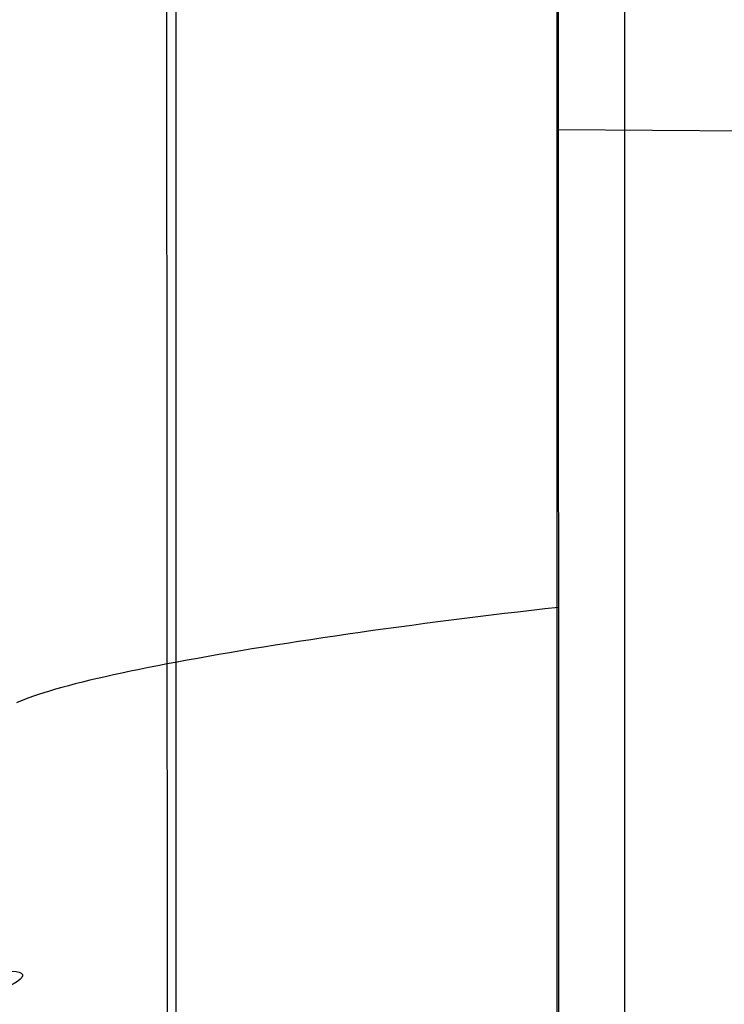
# Model space of a CAD drawing. Extents: x -383 to 1849, y -1185 to -529.
# Tile 565 of 656: x 447 to 472, y -1011 to -976. Entities that reach past the tile are written whole.
import ezdxf

# ---------------------------------------------------------------- set-up
doc = ezdxf.new("R2010")
doc.units = 0
doc.layers.add('PREDEFINITO', color=7, linetype='CONTINUOUS')

msp = doc.modelspace()

# ---------------------------------------------------------------- linework, layer by layer
at = {"layer": 'PREDEFINITO'}
for p, q in [((452.356, -1016.516, 679.883), (452.356, -807.082, 679.883)), ((452.356, -1016.516, 647.883), (452.356, -807.082, 647.883)), ((468.356, -1016.516, 663.883), (468.356, -807.082, 663.883)), ((452.068, -1053.326, 433.228), (451.958, -883.646, 433.674)), ((465.96, -885.974, 440.631), (465.998, -1075.436, 439.084)), ((465.965, -1078.013, 439.038), (465.91, -902.932, 440.751)), ((465.976, -980.01, 440.393), (522.981, -980.329, 447.334)), ((463.582, -997.324, 439.749), (463.105, -997.382, 439.63)), ((464.06, -997.266, 439.859), (463.582, -997.324, 439.749)), ((464.539, -997.209, 439.959), (464.06, -997.266, 439.859)), ((465.019, -997.153, 440.05), (464.539, -997.209, 439.959)), ((465.499, -997.098, 440.131), (465.019, -997.153, 440.05)), ((465.98, -997.044, 440.203), (465.499, -997.098, 440.131)), ((460.75, -997.684, 438.892), (460.286, -997.746, 438.717)), ((461.216, -997.622, 439.058), (460.75, -997.684, 438.892)), ((461.685, -997.561, 439.215), (461.216, -997.622, 439.058)), ((462.156, -997.501, 439.363), (461.685, -997.561, 439.215)), ((462.629, -997.441, 439.501), (462.156, -997.501, 439.363)), ((463.105, -997.382, 439.63), (462.629, -997.441, 439.501)), ((458.469, -998.001, 437.925), (458.024, -998.065, 437.704)), ((458.917, -997.936, 438.136), (458.469, -998.001, 437.925)), ((459.37, -997.872, 438.339), (458.917, -997.936, 438.136)), ((459.827, -997.809, 438.532), (459.37, -997.872, 438.339)), ((460.286, -997.746, 438.717), (459.827, -997.809, 438.532)), ((455.875, -998.394, 436.477), (455.461, -998.46, 436.208)), ((456.294, -998.327, 436.739), (455.875, -998.394, 436.477)), ((456.719, -998.261, 436.993), (456.294, -998.327, 436.739)), ((457.149, -998.196, 437.238), (456.719, -998.261, 436.993)), ((457.584, -998.13, 437.476), (457.149, -998.196, 437.238)), ((458.024, -998.065, 437.704), (457.584, -998.13, 437.476)), ((453.868, -998.726, 435.055), (453.486, -998.793, 434.749)), ((454.257, -998.66, 435.354), (453.868, -998.726, 435.055)), ((454.652, -998.593, 435.646), (454.257, -998.66, 435.354)), ((455.054, -998.526, 435.93), (454.652, -998.593, 435.646)), ((455.461, -998.46, 436.208), (455.054, -998.526, 435.93)), ((452.028, -999.059, 433.461), (451.692, -999.123, 433.132)), ((452.382, -998.993, 433.792), (452.028, -999.059, 433.461)), ((452.743, -998.926, 434.117), (452.382, -998.993, 433.792)), ((453.111, -998.86, 434.436), (452.743, -998.926, 434.117)), ((453.486, -998.793, 434.749), (453.111, -998.86, 434.436)), ((450.116, -999.448, 431.348), (449.824, -999.513, 430.965)), ((450.416, -999.383, 431.723), (450.116, -999.448, 431.348)), ((450.723, -999.318, 432.089), (450.416, -999.383, 431.723)), ((451.039, -999.253, 432.446), (450.723, -999.318, 432.089)), ((451.362, -999.188, 432.793), (451.039, -999.253, 432.446)), ((451.692, -999.123, 433.132), (451.362, -999.188, 432.793)), ((448.75, -999.772, 429.353), (448.506, -999.836, 428.932)), ((449.004, -999.707, 429.767), (448.75, -999.772, 429.353)), ((449.268, -999.643, 430.174), (449.004, -999.707, 429.767)), ((449.542, -999.578, 430.573), (449.268, -999.643, 430.174)), ((449.824, -999.513, 430.965), (449.542, -999.578, 430.573)), ((447.442, -1000.149, 426.737), (447.263, -1000.21, 426.283)), ((447.633, -1000.087, 427.187), (447.442, -1000.149, 426.737)), ((447.835, -1000.025, 427.632), (447.633, -1000.087, 427.187)), ((448.048, -999.963, 428.071), (447.835, -1000.025, 427.632)), ((448.272, -999.899, 428.505), (448.048, -999.963, 428.071)), ((448.506, -999.836, 428.932), (448.272, -999.899, 428.505)), ((446.793, -1000.387, 424.897), (446.66, -1000.445, 424.429)), ((446.938, -1000.329, 425.362), (446.793, -1000.387, 424.897)), ((447.095, -1000.27, 425.825), (446.938, -1000.329, 425.362)), ((447.263, -1000.21, 426.283), (447.095, -1000.27, 425.825))]:
    msp.add_line(p, q, dxfattribs=at)
at = {"layer": 'PREDEFINITO', "extrusion": (0.221873, -0.972573, -0.069816)}
msp.add_arc((196.041, 561.264, 1047.61), 14.967, 276.0546, 87.293, dxfattribs=at)

doc.saveas('drawing.dxf')
